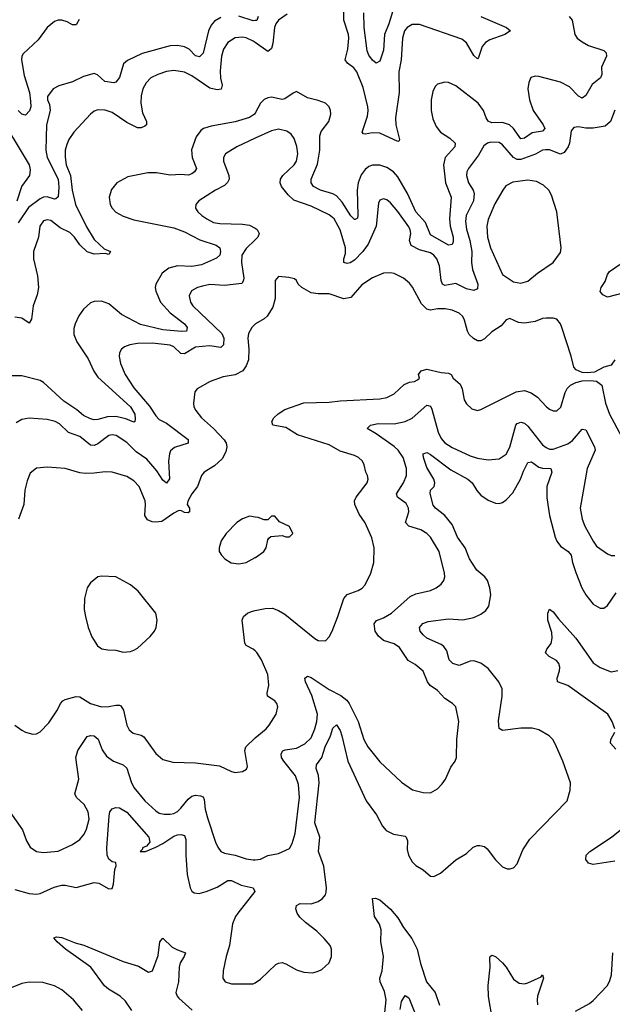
# Model space of a CAD drawing. Header units: inches. Extents: x 1843162 to 1959474, y 907081 to 1016326.
# Tile 261 of 656: x 1898698 to 1901977, y 931925 to 937373. Entities that reach past the tile are written whole.
import ezdxf

# ---------------------------------------------------------------- set-up
doc = ezdxf.new("R2010")
doc.units = ezdxf.units.IN
doc.header["$MEASUREMENT"] = 0
doc.layers.add('B8993', color=7, linetype='Continuous')
doc.layers.add('B9903', color=7, linetype='Continuous')

msp = doc.modelspace()

# ---------------------------------------------------------------- linework, layer by layer
at = {"layer": 'B8993', "color": 5}
for points, elevation in [([(1899026.4, 937373.6), (1899010, 937344.2), (1898990, 937343.5), (1898960.4, 937360.4), (1898930, 937369.9), (1898910, 937369.4), (1898890, 937362.2), (1898850, 937328.8), (1898799.4, 937260.6), (1898716, 937184), (1898709.1, 937170), (1898707.4, 937150), (1898723.1, 937063.1), (1898752.1, 936970), (1898757.7, 936922.3), (1898758.5, 936890), (1898752.4, 936867.6), (1898730, 936845.2), (1898710, 936849.2), (1898689.6, 936869.6)], 540), ([(1899810, 937384.3), (1899774.8, 937365.2), (1899757.6, 937342.4), (1899742.8, 937310), (1899712.4, 937187.6), (1899693.1, 937166.9), (1899670, 937172.8), (1899635.7, 937210), (1899610, 937222.2), (1899570, 937230.5), (1899530, 937227.9), (1899375, 937185), (1899293.5, 937146.5), (1899271.8, 937128.2), (1899250, 937052), (1899230, 937027), (1899217.7, 937022.3), (1899169.5, 937030), (1899127.2, 937067.2), (1899110, 937075.1), (1899050, 937058.2), (1898990, 937028.7), (1898913.8, 937006.2), (1898882, 936990), (1898852.1, 936947.9), (1898851.7, 936930), (1898862.6, 936902.6), (1898866.1, 936870), (1898846.5, 936790), (1898841.4, 936650), (1898850.1, 936610), (1898910.5, 936490), (1898913.8, 936446.2), (1898910, 936393.2), (1898898.4, 936381.6), (1898890, 936379.8), (1898850, 936392.2), (1898830, 936390.7), (1898810, 936381.3), (1898746.8, 936333.2), (1898690, 936249)], 560), ([(1900000, 937367.2), (1899990, 937366.4), (1899910, 937392)], 560), ([(1900000, 937246.8), (1899990, 937254), (1899950, 937271.8), (1899930, 937275.9), (1899890, 937272.7), (1899850, 937245.8), (1899825.1, 937210), (1899814.8, 937170), (1899806.7, 937090), (1899808.8, 937048.8), (1899818.1, 937010), (1899812.3, 936987.7), (1899790, 936983.8), (1899750, 936994.2), (1899650, 937061.7), (1899610, 937082.4), (1899550, 937091.4), (1899510, 937086), (1899462.4, 937070), (1899424, 937050), (1899396.7, 937023.3), (1899379.1, 936990), (1899369.6, 936950.4), (1899368, 936910), (1899377.2, 936857.2), (1899398.9, 936810), (1899398.5, 936790), (1899390, 936783.1), (1899370, 936774.2), (1899350, 936774), (1899290, 936803.6), (1899210, 936859.9), (1899170, 936872.4), (1899130, 936873.8), (1899110, 936866.4), (1899090.1, 936849.9), (1898997.3, 936750), (1898970.2, 936710), (1898958, 936682), (1898949.5, 936650), (1898948.4, 936611.6), (1898955.5, 936570), (1898978.2, 936510), (1898988.3, 936430), (1899005.7, 936350), (1899067.3, 936227.3), (1899110, 936155.8), (1899164.4, 936104.4), (1899199.1, 936090), (1899190, 936074), (1899170, 936078.4), (1899110, 936074.9), (1899070, 936088), (1899030, 936126.7), (1899001.7, 936170), (1898975.2, 936195.2), (1898921.2, 936221.2), (1898870, 936261.4), (1898850, 936265), (1898830, 936258.9), (1898809.7, 936230.3), (1898801.5, 936170), (1898774.1, 936090), (1898774.3, 936050), (1898795.6, 935955.6), (1898802.2, 935890), (1898793.7, 935850), (1898772.5, 935790), (1898763.7, 935716.3), (1898750, 935694), (1898710, 935721), (1898670, 935726)], 580), ([(1898683.1, 936370), (1898708.9, 936450), (1898753.6, 936510), (1898757.9, 936542.1), (1898751.9, 936570), (1898570, 936869.5)], 560), ([(1900000, 936856.1), (1899996.6, 936850), (1899970, 936832.2), (1899890, 936808.2), (1899756.8, 936783.2), (1899714.9, 936770), (1899699.8, 936760.2), (1899674.7, 936725.3), (1899648.3, 936651.7), (1899651.6, 936610), (1899675, 936550), (1899664.5, 936530), (1899650, 936519.5), (1899630, 936513.1), (1899590, 936516.2), (1899530, 936512.2), (1899454.1, 936525.9), (1899405.7, 936525.7), (1899296, 936504), (1899235.8, 936470), (1899206.2, 936433.8), (1899192.8, 936390), (1899198.9, 936350), (1899209.6, 936329.6), (1899230, 936307.8), (1899270, 936285.1), (1899330, 936264.6), (1899550, 936221), (1899610, 936199.4), (1899694.4, 936154.4), (1899785.5, 936125.5), (1899805.8, 936110), (1899809.3, 936090), (1899804.2, 936070), (1899786.3, 936053.7), (1899703.8, 936016.2), (1899650, 936006.7), (1899570, 936009.9), (1899522.5, 935997.5), (1899485.2, 935970), (1899450.8, 935910), (1899447, 935890), (1899450.1, 935870), (1899476.4, 935810), (1899530, 935750.7), (1899610.1, 935690), (1899624.9, 935670), (1899620.4, 935650), (1899592.8, 935647.2), (1899490, 935656.6), (1899366.6, 935686.6), (1899261.4, 935741.4), (1899190, 935800.7), (1899150, 935815.3), (1899110, 935813.3), (1899090, 935805.1), (1899050, 935771.5), (1899025.2, 935734.8), (1899004.2, 935690), (1898996.8, 935663.2), (1898998, 935630), (1899014.2, 935590), (1899075.8, 935495.8), (1899107.3, 935427.3), (1899130, 935394), (1899310.1, 935230), (1899334.1, 935190), (1899337.2, 935162.8), (1899335.3, 935150), (1899330, 935145.1), (1899285.1, 935165.1), (1899230, 935176.7), (1899184, 935176), (1899130, 935160.5), (1899110, 935158.9), (1899090, 935164.1), (1899050, 935182.4), (1899013.7, 935213.7), (1898941.7, 935261.7), (1898830, 935364.4), (1898810, 935376.2), (1898710, 935401.8), (1898650, 935401.4)], 620), ([(1900000, 936716.5), (1899899.5, 936670), (1899835.8, 936630), (1899825.7, 936610), (1899824.6, 936590), (1899854, 936510), (1899856.9, 936490), (1899848.3, 936471.7), (1899830, 936456), (1899780.4, 936430), (1899688.2, 936370), (1899672.7, 936350), (1899670.4, 936330), (1899683.8, 936310), (1899705.3, 936290), (1899732.4, 936270), (1899770, 936251.2), (1899805, 936245), (1899930, 936241.7), (1899970, 936235), (1900000, 936218.2)], 640), ([(1900000, 936154.9), (1899950, 936106), (1899927, 936070), (1899924.8, 936030), (1899937.1, 935942.9), (1899934.9, 935925.1), (1899926.4, 935913.6), (1899830, 935902.8), (1899750, 935906.6), (1899710, 935898.8), (1899682, 935890), (1899648.3, 935871.7), (1899635.6, 935844.4), (1899643.2, 935810), (1899656.1, 935790), (1899816.9, 935636.9), (1899827.2, 935610), (1899826.2, 935573.8), (1899810, 935559.3), (1899748.4, 935568.4), (1899670, 935561.5), (1899610, 935523), (1899590, 935526.1), (1899550, 935562.1), (1899530, 935571.5), (1899430, 935582.5), (1899350, 935580.3), (1899306.3, 935573.7), (1899277.4, 935562.6), (1899260.5, 935550), (1899250.3, 935529.7), (1899248.8, 935510), (1899255.8, 935470), (1899281.4, 935410), (1899330, 935335.4), (1899415.1, 935235.1), (1899450, 935181.3), (1899470, 935161.4), (1899510, 935140.5), (1899629, 935050), (1899630.3, 935030), (1899555, 935005), (1899532.5, 934987.5), (1899525.8, 934970), (1899520.7, 934930), (1899526.8, 934833.2), (1899510, 934807.8), (1899490, 934824.7), (1899457.3, 934877.3), (1899400.8, 934940.8), (1899342.3, 934982.3), (1899290, 935033.7), (1899232.2, 935072.2), (1899210, 935076.5), (1899190, 935072.5), (1899130, 935026.4), (1899110, 935015.9), (1899090, 935017.9), (1899030, 935066.9), (1898968.2, 935088.2), (1898917.2, 935137.2), (1898894.5, 935150), (1898850, 935160.9), (1898750, 935167.4), (1898710, 935161), (1898677.7, 935142.3)], 640), ([(1900000, 935688.4), (1899982.4, 935670), (1899963.4, 935636.6), (1899960.2, 935610), (1899966.4, 935550), (1899963.2, 935490), (1899950, 935457), (1899931.7, 935430), (1899890, 935408.4), (1899824, 935396), (1899750.8, 935370), (1899678.8, 935330), (1899666.7, 935313.3), (1899658.4, 935250), (1899662, 935230), (1899672.2, 935210), (1899703.1, 935170), (1899770.2, 935110.2), (1899828.3, 935048.3), (1899839.5, 935030), (1899843.2, 935010), (1899837.6, 934982.4), (1899817.7, 934942.3), (1899776.4, 934903.6), (1899719.1, 934870), (1899703, 934850), (1899681.6, 934790), (1899650, 934749.5), (1899628.3, 934708.3), (1899624, 934690), (1899637.1, 934670), (1899636.4, 934650), (1899630, 934644.7), (1899610, 934646), (1899590, 934658), (1899575.1, 934655.1), (1899550, 934642.7), (1899483.5, 934596.5), (1899450, 934591.9), (1899430, 934594), (1899405.4, 934605.4), (1899390.7, 934630), (1899394.6, 934690), (1899391.5, 934710), (1899359.1, 934790), (1899330, 934821.3), (1899290, 934846), (1899209.7, 934869.7), (1899171, 934871), (1899110, 934862.8), (1899061.8, 934861.8), (1899030, 934866), (1898950, 934889.7), (1898850, 934896.9), (1898790, 934892), (1898755.8, 934864.2), (1898738.3, 934821.7), (1898726.7, 934770), (1898720.2, 934690), (1898691.2, 934610)], 660), ([(1900000, 934620.8), (1899970, 934626.6), (1899930, 934611.8), (1899899.1, 934590), (1899840.5, 934530), (1899813, 934490), (1899800.5, 934450), (1899802, 934430), (1899813.4, 934410), (1899833.4, 934390), (1899867.8, 934367.8), (1899910, 934361.1), (1899950, 934368.8), (1900000, 934396.2)], 680), ([(1900000, 933880.8), (1899989.7, 933889.7), (1899950, 933909.6), (1899943.3, 933923.3), (1899928.2, 934050), (1899936.2, 934070), (1899958, 934090), (1899980.8, 934099.2), (1900000, 934103.3)], 660), ([(1898670, 933470.2), (1898710, 933442), (1898730, 933430.4), (1898770, 933419.1), (1898790, 933422), (1898810, 933433.4), (1898858.5, 933481.5), (1898906.1, 933553.9), (1898923, 933590), (1898936.1, 933603.9), (1898950, 933611.6), (1899010, 933627.8), (1899030, 933625.5), (1899090.1, 933590.1), (1899150, 933571.3), (1899190, 933572.1), (1899230, 933579.7), (1899250, 933580.3), (1899256.3, 933576.3), (1899271.8, 933551.8), (1899290.2, 933470.2), (1899304, 933444), (1899325.6, 933425.6), (1899370, 933414), (1899385.2, 933405.2), (1899450, 933313), (1899490, 933280.4), (1899545.1, 933265.1), (1899670, 933260.9), (1899803.8, 933243.8), (1899870, 933213), (1899890, 933208), (1899930, 933214), (1899953.4, 933226.6), (1899958.4, 933241.6), (1899943.1, 933330), (1899948.2, 933350), (1899999.9, 933400.2)], 660), ([(1898643.2, 932990), (1898712.7, 932890), (1898735.3, 932830), (1898755.2, 932795.3), (1898790, 932770.4), (1898830, 932764.2), (1898910, 932773.1), (1898990, 932808.8), (1899030, 932837.6), (1899053.6, 932866.4), (1899066.6, 932893.4), (1899081.2, 932950), (1899076.5, 932990), (1899054.5, 933030), (1899011.3, 933070), (1899002.3, 933090), (1899025.3, 933170), (1899008.2, 933290), (1899018.4, 933330), (1899070, 933406), (1899090, 933412.4), (1899110, 933410.2), (1899131.5, 933391.5), (1899153.6, 933333.6), (1899178.8, 933298.8), (1899217, 933270), (1899270.3, 933250), (1899290, 933231.8), (1899315.2, 933155.2), (1899330, 933124.2), (1899390, 933051.5), (1899450, 932995.3), (1899470, 932983.2), (1899496.4, 932976.4), (1899530, 932976.2), (1899550, 932981.1), (1899570, 932992.2), (1899590, 933011.1), (1899630, 933059.7), (1899650, 933076.6), (1899670, 933082.5), (1899698.7, 933078.7), (1899712.1, 933072.1), (1899718.3, 933058.3), (1899724.7, 933004.7), (1899736.9, 932956.9), (1899781.4, 932821.4), (1899793.6, 932793.6), (1899810, 932770.5), (1899830, 932761.1), (1899890, 932750.3), (1899950, 932730.3), (1899990, 932724), (1900000, 932724.9)], 640), ([(1898670, 932560.9), (1898750, 932537.7), (1898790, 932534.5), (1898810, 932537.5), (1898887.6, 932572.4), (1898930, 932583.8), (1898950, 932584.3), (1899010, 932571.8), (1899110, 932599.8), (1899135.3, 932595.3), (1899190, 932563.7), (1899210, 932566), (1899217.2, 932590), (1899223.4, 932670), (1899230.8, 932690.8), (1899229.7, 932709.7), (1899210, 932713.2), (1899190, 932728.9), (1899181.3, 932750), (1899179.9, 932790), (1899193.3, 932966.7), (1899197.2, 932990), (1899210, 933006), (1899230, 933014), (1899250, 933012.4), (1899290, 932987.2), (1899411.9, 932850), (1899417.3, 932822.7), (1899399.6, 932800.4), (1899377.1, 932790), (1899377.5, 932782.5), (1899364.7, 932770), (1899393.2, 932770), (1899450, 932794.2), (1899490, 932814.8), (1899550, 932854.5), (1899570, 932861.9), (1899590, 932865.4), (1899610, 932858.7), (1899616.9, 932836.9), (1899616.8, 932750), (1899623.9, 932643.9), (1899640.2, 932570), (1899650, 932550.4), (1899662.6, 932542.5), (1899690, 932538), (1899730, 932548.8), (1899790, 932574), (1899850, 932610.1), (1899870, 932610.9), (1899923.7, 932583.7), (1899990.3, 932570), (1899998.8, 932550), (1899904.7, 932430), (1899891.1, 932410), (1899876, 932370), (1899858.5, 932250), (1899840.2, 932190), (1899823.2, 932110), (1899822, 932070), (1899834, 932050), (1899870, 932038.9), (1899990, 932038.3), (1900000, 932044.7)], 620), ([(1899318.7, 931890), (1899282.5, 931942.5), (1899253.3, 931970), (1899189.1, 932009.1), (1899167.7, 932027.7), (1899091, 932131), (1898951.6, 932230), (1898905, 932270), (1898887.3, 932292.7), (1898901.9, 932298.1), (1898930, 932294.1), (1899004.8, 932264.8), (1899052.7, 932252.7), (1899270, 932161.1), (1899355.8, 932135.8), (1899410, 932102.4), (1899432.8, 932110), (1899464.4, 932195.6), (1899473.3, 932270), (1899490, 932290.4), (1899541.4, 932241.4), (1899570, 932225.7), (1899614.9, 932210), (1899608.2, 932190), (1899585.6, 932154.4), (1899580.3, 932130), (1899577.2, 932050), (1899561.4, 931990), (1899568.4, 931970), (1899578.6, 931958.6), (1899652.8, 931892.8)], 580), ([(1899045.7, 931890), (1898996.1, 931950), (1898930, 932005.5), (1898890, 932027.3), (1898825.9, 932045.9), (1898750, 932048.1), (1898710, 932040.3), (1898650, 932015.3)], 620)]:
    msp.add_lwpolyline(points, dxfattribs=dict(at, elevation=elevation))
at = {"layer": 'B8993', "color": 5, "elevation": 680}
msp.add_lwpolyline([(1899150, 934293.2), (1899130, 934289.2), (1899090, 934256), (1899070.3, 934229.7), (1899055.6, 934170), (1899055.2, 934110), (1899062, 934070), (1899076.9, 934010), (1899097.5, 933957.5), (1899129, 933909), (1899152.5, 933892.5), (1899185.8, 933885.8), (1899230, 933884.9), (1899270, 933874), (1899310, 933876.3), (1899330, 933884), (1899350, 933894.8), (1899420.1, 933959.9), (1899442.7, 933990), (1899451.8, 934010), (1899458.4, 934050), (1899450, 934088.7), (1899352.7, 934210), (1899310, 934246), (1899230, 934289.4)], close=True, dxfattribs=at)
at = {"layer": 'B9903', "color": 5}
for points, elevation in [([(1900776.6, 937470), (1900741, 937350), (1900715.7, 937290), (1900710, 937204), (1900690, 937142.7), (1900670, 937131.8), (1900650, 937148.2), (1900630, 937175.6), (1900621, 937201), (1900602.8, 937330), (1900602.3, 937410)], 560), ([(1900176.8, 937403.2), (1900130.2, 937370), (1900114, 937350), (1900107.1, 937330), (1900098.8, 937241.2), (1900090, 937212.3), (1900078.8, 937201.2), (1900070, 937196.2), (1900000, 937246.8)], 580), ([(1901249.7, 937389.7), (1901391.8, 937330), (1901414, 937310), (1901381.6, 937290), (1901298.7, 937261.3), (1901274.3, 937245.7), (1901256.4, 937223.6), (1901237.2, 937162.8), (1901230, 937155.6), (1901210, 937173.7), (1901170, 937245.4), (1901144.7, 937264.7), (1900910, 937346.3), (1900870, 937346.3), (1900841.3, 937330), (1900826.4, 937310), (1900815.6, 937270), (1900808.7, 937150), (1900796.3, 937083.7), (1900796.7, 936970), (1900777.9, 936830), (1900779.1, 936790), (1900799.6, 936710), (1900797.3, 936702.7), (1900790, 936699.1), (1900690, 936743.9), (1900650, 936746.9), (1900610, 936738.8), (1900600.5, 936740.5), (1900592.8, 936750), (1900622.1, 936837.9), (1900626.3, 936870), (1900623.7, 936890), (1900598.2, 936998.2), (1900563.2, 937083.2), (1900546.2, 937106.2), (1900511.7, 937131.7), (1900498.5, 937150), (1900513.3, 937210), (1900519.7, 937270), (1900517.2, 937290), (1900491.1, 937370), (1900490.5, 937430)], 580), ([(1900016.8, 937390), (1900010, 937368), (1900000, 937367.2)], 560), ([(1901738.3, 937390), (1901754.7, 937370), (1901768.6, 937290), (1901782.8, 937270), (1901809.1, 937249.1), (1901844.2, 937230), (1901930, 937202.2), (1901943.2, 937190), (1901944.6, 937170), (1901917.5, 937110), (1901919.4, 937070), (1901911.1, 937050), (1901865.3, 937014.7), (1901830, 936952.4), (1901810, 936938.7), (1901790, 936948.8), (1901740.4, 937000.4), (1901690, 937027.2), (1901570, 937058.2), (1901550, 937060.3), (1901526.6, 937053.4), (1901514.1, 937025.9), (1901509.4, 936990.6), (1901517.8, 936930), (1901538, 936870), (1901593.9, 936790), (1901602.6, 936770), (1901590, 936756.1), (1901532.6, 936747.4), (1901490, 936717.3), (1901470, 936712.8), (1901429.9, 936769.9), (1901407.1, 936790), (1901370, 936804.2), (1901310, 936801.7), (1901290.6, 936810.6), (1901278.1, 936830), (1901263.6, 936870), (1901233.7, 936910), (1901110, 937005.7), (1901070, 937024.4), (1901050, 937026.2), (1901010, 937016.4), (1900997.2, 937002.8), (1900984.1, 936975.9), (1900974.1, 936930), (1900975.1, 936870), (1900983.8, 936823.8), (1901002.5, 936782.5), (1901026.8, 936750), (1901077.8, 936717.8), (1901106.3, 936690), (1901106.2, 936670), (1901052, 936610), (1901041.9, 936570), (1901054.2, 936470), (1901085.1, 936390), (1901075.6, 936270), (1901079.4, 936230), (1901095.7, 936170), (1901095.8, 936144.2), (1901090, 936128), (1901070, 936125), (1900970, 936181.8), (1900943, 936250), (1900888.9, 936310), (1900843.6, 936410), (1900790, 936502.2), (1900765.8, 936530), (1900730, 936554.6), (1900690, 936568.2), (1900650, 936567.5), (1900630, 936559.6), (1900610, 936543.6), (1900586.2, 936513.8), (1900570.5, 936470), (1900565.4, 936430), (1900569.1, 936290.9), (1900566.4, 936273.6), (1900553, 936267), (1900550, 936266.9), (1900530, 936286.6), (1900482.4, 936362.4), (1900450, 936397.8), (1900429.6, 936409.6), (1900362.7, 936430), (1900323.7, 936450), (1900309.8, 936470), (1900310.5, 936490), (1900346, 936574), (1900358.9, 936650), (1900357.5, 936730), (1900366.5, 936753.5), (1900407.5, 936810), (1900418.6, 936850), (1900417.1, 936870), (1900409.8, 936890), (1900389.6, 936910), (1900350, 936925.2), (1900290, 936939.5), (1900230, 936974.5), (1900210, 936966.6), (1900165.2, 936934.8), (1900150, 936931.4), (1900090, 936943.7), (1900070, 936940.7), (1900050, 936930.8), (1900030, 936909.8), (1900000, 936856.1)], 620), ([(1901990, 936872.7), (1901966, 936810), (1901937.3, 936782.7), (1901870, 936771.5), (1901830, 936771.6), (1901790, 936780.4), (1901764.5, 936775.5), (1901750, 936757.2), (1901740.1, 936690), (1901731.6, 936670), (1901710, 936638.5), (1901690, 936629), (1901630, 936651.6), (1901607.2, 936652.8), (1901590, 936649.8), (1901551.7, 936628.3), (1901470, 936599), (1901450, 936598.5), (1901429.9, 936609.9), (1901370, 936680.3), (1901350, 936692.2), (1901305.3, 936694.7), (1901287, 936690), (1901266.2, 936673.8), (1901236.3, 936623.7), (1901180.2, 936550), (1901171.2, 936530), (1901169.4, 936510.6), (1901181, 936470), (1901206.1, 936430), (1901212.7, 936410), (1901209.1, 936370), (1901168.5, 936290), (1901163.6, 936256.4), (1901170, 936212.7), (1901188.8, 936150), (1901200.1, 936090), (1901198.4, 936030), (1901203.1, 935990), (1901233.5, 935910), (1901230, 935883), (1901210, 935874.4), (1901170, 935882.8), (1901110, 935912.7), (1901050, 935901.4), (1901036.8, 935910), (1901029, 935929), (1901021.1, 936010), (1901005.9, 936050), (1900990, 936070.6), (1900970, 936082.4), (1900910, 936099), (1900863.8, 936123.8), (1900855.4, 936150), (1900861.9, 936190), (1900858.7, 936210), (1900850, 936226.9), (1900790, 936312), (1900750, 936359.1), (1900730, 936375.1), (1900710, 936382), (1900690, 936373.6), (1900682.9, 936357.1), (1900669.6, 936230), (1900625.3, 936130), (1900595.6, 936090), (1900550, 936041.5), (1900526.5, 936026.5), (1900510, 936023.7), (1900491.6, 936030), (1900490.7, 936050), (1900500.4, 936079.6), (1900500.2, 936110), (1900470.3, 936210.3), (1900438, 936270), (1900410, 936292.2), (1900310, 936340.2), (1900213.8, 936373.8), (1900183.4, 936403.4), (1900146.2, 936450), (1900138.2, 936470), (1900140.3, 936490), (1900153.6, 936510), (1900216.1, 936570), (1900228.7, 936590), (1900236.8, 936630), (1900230.6, 936670.6), (1900215.8, 936715.8), (1900199.4, 936739.4), (1900176.2, 936756.2), (1900130, 936766), (1900090, 936758.2), (1900000, 936716.5)], 640), ([(1900000, 936218.2), (1900011.7, 936211.7), (1900021.8, 936190), (1900015.5, 936170), (1900000, 936154.9)], 640), ([(1902150, 935889.3), (1901950, 935838), (1901923.6, 935850), (1901910, 935869.4), (1901916, 935890), (1901936.5, 935923.5), (1901950, 935963), (1901960.5, 935979.5), (1902019.4, 936020.6)], 640), ([(1901990.2, 935489.8), (1901970, 935462), (1901930, 935449.7), (1901878.3, 935421.7), (1901838.2, 935418.2), (1901810, 935421), (1901776, 935436), (1901763.6, 935450), (1901749.6, 935510.4), (1901698, 935670), (1901690, 935689.2), (1901670, 935715.1), (1901650, 935720.9), (1901610, 935722), (1901590, 935719.5), (1901550, 935702.9), (1901490, 935692.7), (1901458, 935698), (1901410, 935719), (1901390, 935712.7), (1901361.6, 935678.4), (1901310, 935646), (1901270, 935606), (1901250, 935595.1), (1901230, 935596.2), (1901208.4, 935608.4), (1901185.1, 935630), (1901175.1, 935650), (1901159.5, 935710), (1901149.3, 935730), (1901129.7, 935749.7), (1901090, 935766), (1901052, 935772), (1901010, 935772.8), (1900970, 935766), (1900950, 935770.8), (1900921.3, 935801.3), (1900871.8, 935891.8), (1900854.1, 935914.1), (1900822.2, 935942.2), (1900770, 935968.2), (1900750, 935972.8), (1900710, 935969.7), (1900650, 935944.8), (1900590, 935905.7), (1900530, 935836), (1900491.6, 935828.4), (1900410, 935856.2), (1900350, 935855.7), (1900310, 935862), (1900258.4, 935890), (1900238, 935910), (1900229.4, 935929.4), (1900218, 935938), (1900186.8, 935946.8), (1900130, 935952.3), (1900110.6, 935929.4), (1900110.3, 935830.3), (1900097.4, 935782.6), (1900067, 935733), (1900050, 935717.7), (1900001.6, 935690), (1900000, 935688.4)], 660), ([(1900000, 934103.3), (1900055.2, 934115.3), (1900096, 934116), (1900130, 934104.2), (1900164.2, 934084.2), (1900330, 933948.2), (1900350, 933937.3), (1900390, 933936), (1900410, 933958), (1900426, 933990), (1900458.4, 934070), (1900490.9, 934170), (1900510, 934192.6), (1900570, 934213.7), (1900592.9, 934227.1), (1900610, 934245.5), (1900641.3, 934310), (1900656.3, 934370), (1900658.9, 934450), (1900646.3, 934506.3), (1900609.7, 934589.7), (1900576.9, 934636.9), (1900552.4, 934690), (1900551.1, 934710), (1900558.9, 934730), (1900619.6, 934810), (1900625.6, 934830), (1900622.9, 934850), (1900612, 934870), (1900603.6, 934910), (1900594, 934930), (1900572, 934950), (1900550, 934962), (1900470, 934984.8), (1900410, 935021), (1900235.2, 935075.2), (1900170, 935115.6), (1900098, 935130), (1900092.7, 935150), (1900104.5, 935170), (1900127.6, 935192.4), (1900164.1, 935215.9), (1900270, 935252.9), (1900410, 935256.1), (1900470, 935264.4), (1900690, 935274.9), (1900730, 935282), (1900770, 935302), (1900825.9, 935354.1), (1900853.7, 935366.3), (1900882, 935370), (1900899.6, 935380.4), (1900909.2, 935390), (1900903.7, 935410), (1900919.3, 935430), (1900950, 935439.5), (1901030, 935420.7), (1901070, 935417.3), (1901084.7, 935410), (1901096, 935390), (1901135.6, 935355.6), (1901146.4, 935330), (1901156.4, 935270), (1901170, 935246.8), (1901199.9, 935219.9), (1901230, 935210.6), (1901250, 935216.3), (1901445.6, 935314.4), (1901490, 935321.3), (1901528.1, 935308.1), (1901563.5, 935283.5), (1901612.7, 935230), (1901630, 935217), (1901650, 935208.7), (1901670, 935208.5), (1901691.6, 935228.4), (1901716.4, 935310), (1901727.7, 935332.3), (1901744.5, 935350), (1901775, 935365), (1901810, 935374.3), (1901855.9, 935375.9), (1901890, 935371.8), (1901918.4, 935350), (1901938.7, 935250), (1901960.8, 935190), (1902027.3, 935067.3)], 660), ([(1900000, 932724.9), (1900030, 932727.6), (1900070, 932747.6), (1900130, 932759.3), (1900190, 932787.7), (1900204.6, 932815.4), (1900222.6, 932870), (1900245.4, 933070), (1900240.7, 933140.7), (1900222.9, 933190), (1900159.9, 933270), (1900146.8, 933290), (1900144, 933310), (1900153.3, 933326.7), (1900166.2, 933333.8), (1900230, 933341.7), (1900274.6, 933365.4), (1900310, 933400.2), (1900331.6, 933450), (1900342.1, 933490), (1900345.4, 933530), (1900314.1, 933634.1), (1900279.8, 933710), (1900275.6, 933730), (1900290, 933741.1), (1900310, 933732.9), (1900410, 933666.6), (1900474.2, 933634.2), (1900507.1, 933607.1), (1900519.8, 933590), (1900570.2, 933490), (1900602, 933390), (1900624.7, 933350), (1900690, 933267.2), (1900810, 933154.4), (1900871.8, 933111.8), (1900930, 933096.4), (1900970, 933094.9), (1901010, 933117.6), (1901035.9, 933144.1), (1901053.6, 933170), (1901083.1, 933236.9), (1901106.6, 933270), (1901114, 933290), (1901115.6, 933390), (1901127.3, 933490), (1901111.8, 933570), (1901093.2, 933590), (1901050, 933617), (1901010, 933660.5), (1900969.8, 933689.8), (1900954.8, 933710), (1900930, 933767.3), (1900885.2, 933805.2), (1900847.8, 933827.8), (1900799.7, 933899.7), (1900770, 933918.5), (1900710, 933938.4), (1900682.1, 933962.1), (1900664.4, 933990), (1900658.8, 934030), (1900671.5, 934048.5), (1900710, 934062.5), (1900755.6, 934090), (1900858.4, 934181.6), (1900890, 934195.4), (1900970, 934214), (1901002.7, 934230), (1901029.3, 934250), (1901044.5, 934270), (1901049.5, 934290), (1901047.6, 934310), (1901018.5, 934430), (1900971.2, 934510), (1900949.6, 934530), (1900917, 934550), (1900850.6, 934570.6), (1900833.1, 934590), (1900850.5, 934650), (1900849.8, 934670), (1900836.5, 934696.5), (1900788.4, 934730), (1900783.1, 934750), (1900820.9, 934810), (1900838.7, 934850), (1900837.9, 934890), (1900819.3, 934950), (1900792.1, 934990), (1900770.5, 935010.5), (1900670, 935081.7), (1900619.5, 935110), (1900638.4, 935130), (1900681, 935139), (1900770, 935135.7), (1900830.4, 935149.6), (1900870, 935167.8), (1900950, 935239.6), (1900958, 935238), (1900970, 935234), (1900977.6, 935217.6), (1901012.5, 935090), (1901030, 935055.5), (1901050.9, 935030.9), (1901090, 935004.8), (1901190, 934959.4), (1901230, 934945.8), (1901290, 934937.6), (1901350, 934943.6), (1901390, 934968.9), (1901410, 935008), (1901443.4, 935130), (1901450, 935137.8), (1901470, 935146.7), (1901490, 935140.2), (1901510, 935123), (1901590, 935021.1), (1901610, 935004.8), (1901630, 934996.8), (1901650, 934996.8), (1901730, 935025.2), (1901755.6, 935044.4), (1901810, 935106.2), (1901830, 935104), (1901878.7, 935010), (1901881.3, 934990), (1901838, 934890), (1901798.2, 934670), (1901809.3, 934610), (1901823.9, 934570), (1901870, 934486.7), (1901890, 934460.3), (1901950, 934416.5), (1901970, 934409), (1901990, 934409)], 640), ([(1900000, 932044.7), (1900030, 932064), (1900115.6, 932144.4), (1900130, 932153.5), (1900150, 932156), (1900170, 932149.3), (1900230, 932115.5), (1900270, 932102.8), (1900320.1, 932099.9), (1900350, 932107.7), (1900370, 932117.3), (1900410, 932154), (1900423, 932190), (1900423, 932230), (1900415.8, 932250), (1900382.6, 932290), (1900342.4, 932330), (1900278.4, 932378.4), (1900248.1, 932408.1), (1900233.4, 932430), (1900226.2, 932453.8), (1900228.9, 932471.1), (1900250, 932482.1), (1900310, 932481), (1900350, 932493.2), (1900374, 932510), (1900388.9, 932530), (1900394.1, 932545.9), (1900395.3, 932570), (1900380.6, 932690), (1900350.9, 932770), (1900358, 932850), (1900331.5, 932930), (1900354.6, 933150), (1900351.1, 933191.1), (1900338.7, 933230), (1900339.3, 933250), (1900368.7, 933291.3), (1900387.9, 933350), (1900417.4, 933410), (1900430, 933452.7), (1900450, 933470.4), (1900470, 933439.5), (1900480.4, 933410), (1900513.4, 933270), (1900614.5, 933050), (1900672.6, 932972.6), (1900705.4, 932910), (1900726.1, 932886.1), (1900765.6, 932865.6), (1900830, 932855.8), (1900836.5, 932850), (1900843.5, 932830), (1900841.5, 932781.5), (1900848.1, 932750), (1900870, 932714), (1900890, 932693.4), (1900929.3, 932669.3), (1900970, 932634.4), (1900990, 932632.4), (1901026, 932650), (1901110, 932724.9), (1901170, 932760.3), (1901206.1, 932793.9), (1901230, 932803.1), (1901242.9, 932802.9), (1901270, 932797.6), (1901285.1, 932785.1), (1901330, 932724.9), (1901370, 932684.9), (1901394.4, 932674.4), (1901410, 932674), (1901430, 932680.7), (1901450, 932702.8), (1901480.9, 932779.1), (1901520.9, 932839.1), (1901727.6, 933050), (1901744.2, 933110), (1901744.7, 933150), (1901703.5, 933270), (1901668.3, 933350), (1901648.9, 933388.9), (1901627.6, 933410), (1901570, 933444.1), (1901532.5, 933452.5), (1901470, 933452.6), (1901370, 933439.4), (1901350.6, 933450.6), (1901346.1, 933493.9), (1901367.4, 933630), (1901366.9, 933670), (1901348.4, 933710), (1901290, 933782.4), (1901250, 933812.4), (1901210, 933824.6), (1901190, 933822.9), (1901130, 933799.8), (1901094.3, 933810), (1901074.2, 933830), (1901060.9, 933880.9), (1901045.2, 933905.2), (1901030, 933916), (1900951.1, 933951.1), (1900929.4, 933969.4), (1900914.2, 933990), (1900909.7, 934010), (1900918.5, 934021.5), (1900928.6, 934031.4), (1900957.3, 934042.7), (1901070, 934058), (1901150, 934051.5), (1901210, 934065.5), (1901250, 934082.9), (1901276.9, 934103.1), (1901293, 934127), (1901304, 934190), (1901299.8, 934230), (1901286, 934270), (1901271.4, 934290), (1901227.2, 934327.2), (1901203.2, 934363.2), (1901186.8, 934390), (1901163.1, 934450), (1901120.4, 934510), (1901090, 934579.8), (1901050, 934629.1), (1900998, 934670), (1900985.8, 934685.8), (1900968.3, 934751.7), (1900971.1, 934770), (1900990.5, 934789.5), (1900995.4, 934810), (1900988.4, 934830), (1900950, 934894.7), (1900931.2, 934950), (1900929.8, 934970.2), (1900950, 934977.4), (1900970, 934967.8), (1901083, 934883), (1901177.2, 934830), (1901200.6, 934810), (1901227.1, 934767.1), (1901250, 934742.3), (1901290, 934713.5), (1901330, 934697.7), (1901350, 934696.3), (1901370, 934701.6), (1901390, 934715.9), (1901426, 934754), (1901467.9, 934830), (1901484.6, 934875.4), (1901510, 934922.3), (1901530, 934926.4), (1901570, 934896.4), (1901590, 934890.6), (1901637.1, 934890), (1901642.7, 934870), (1901615.3, 934790), (1901613.6, 934726.4), (1901628.8, 934628.8), (1901660.6, 934510), (1901670, 934487.2), (1901690, 934459.6), (1901732.9, 934430), (1901750, 934410.3), (1901756.8, 934370), (1901774.8, 934314.8), (1901808.5, 934228.5), (1901830, 934190.3), (1901870, 934139.6), (1901910, 934116.1), (1901930, 934116.9), (1901950, 934131.7), (1901998.4, 934201.6)], 620), ([(1900000, 934396.2), (1900002.5, 934397.5), (1900049.3, 934430), (1900060.9, 934450), (1900070, 934494), (1900075.3, 934504.7), (1900087.3, 934512.7), (1900150, 934518), (1900170, 934511.3), (1900190, 934511.3), (1900200.2, 934519.8), (1900208.7, 934530), (1900190, 934568), (1900135.3, 934595.3), (1900110, 934626), (1900090, 934626), (1900070, 934606), (1900050, 934606), (1900017.5, 934617.5), (1900000, 934620.8)], 680), ([(1901990.4, 933450), (1901975.8, 933490), (1901951.5, 933530), (1901730, 933688.4), (1901673.3, 933710), (1901671.8, 933730), (1901685, 933770), (1901686.4, 933790), (1901680.7, 933810), (1901667.5, 933827.5), (1901627.6, 933850), (1901607.6, 933870), (1901614.7, 933890), (1901638.1, 933921.9), (1901644.6, 933950), (1901641.5, 933981.5), (1901620.3, 934050), (1901619.6, 934090), (1901629.5, 934110.5), (1901650, 934096.4), (1901678.1, 934058.1), (1901774.8, 933950), (1901870, 933813.5), (1901910, 933787.8), (1901970, 933764.8), (1902007.8, 933772.2)], 580), ([(1899999.9, 933400.2), (1900061.6, 933450), (1900078.4, 933470), (1900117, 933530), (1900125.1, 933570), (1900119.6, 933590), (1900110, 933603.7), (1900069.2, 933630), (1900067.2, 933647.2), (1900075.8, 933690), (1900069.7, 933750), (1900036.2, 933830), (1900010, 933872.3), (1900000, 933880.8)], 660), ([(1901995.8, 933335.8), (1901966.8, 933370), (1901968.3, 933390), (1901991, 933430)], 580), ([(1901990, 932717.8), (1901870, 932698.6), (1901845.5, 932705.5), (1901830, 932726.6), (1901831.2, 932750), (1901852.3, 932770), (1901971.7, 932850), (1902030, 932895)], 580), ([(1900711, 931810), (1900724.5, 931950), (1900715.4, 931995.4), (1900691.7, 932050), (1900691.2, 932070), (1900703.1, 932110), (1900711.3, 932190), (1900696.6, 932270), (1900697.4, 932337.4), (1900688.2, 932368.2), (1900661.2, 932410), (1900650, 932511), (1900667.2, 932512.8), (1900690, 932502.3), (1900750, 932452.3), (1900790, 932402.8), (1900821.4, 932350), (1900867.3, 932290), (1900896.1, 932230), (1900915.5, 932150), (1900948.6, 932048.6), (1900997.3, 931990), (1901020.6, 931920.7)], 580), ([(1901312.5, 931850), (1901291.7, 931968.3), (1901290.5, 932030), (1901301.3, 932130), (1901298.9, 932181.1), (1901300.5, 932190), (1901310, 932196.9), (1901330, 932190.2), (1901370, 932153.7), (1901390.1, 932130.1), (1901430, 932064.4), (1901461.4, 932041.4), (1901490, 932038.6), (1901510, 932043.7), (1901583.5, 932076.5), (1901590, 932087.3), (1901595.5, 932070), (1901563.7, 931970), (1901560.1, 931950), (1901562.8, 931922.8)], 580), ([(1901772.3, 931887.7), (1901849.9, 931930.1), (1901870, 931946.2), (1901949.8, 932030), (1901963.3, 932056.7), (1901971.9, 932088), (1901979.1, 932210)], 580), ([(1900803, 931897), (1900810, 931940.5), (1900830, 931973.4), (1900850, 931961), (1900911.8, 931810)], 560)]:
    msp.add_lwpolyline(points, dxfattribs=dict(at, elevation=elevation))
at = {"layer": 'B9903', "color": 5, "elevation": 660}
msp.add_lwpolyline([(1901510, 936485.3), (1901426.9, 936473.1), (1901387.5, 936452.5), (1901370.3, 936430), (1901327.1, 936352.9), (1901290, 936267), (1901282.2, 936230), (1901286.7, 936170), (1901303.5, 936110), (1901370, 935962.8), (1901430, 935922), (1901470, 935914.9), (1901510, 935925.5), (1901563.7, 935970), (1901649.3, 936030), (1901690, 936084.7), (1901694.5, 936110), (1901669.7, 936310), (1901640.8, 936400.8), (1901625.1, 936430), (1901596.8, 936456.8), (1901556.6, 936476.6)], close=True, dxfattribs=at)

doc.saveas('drawing.dxf')
